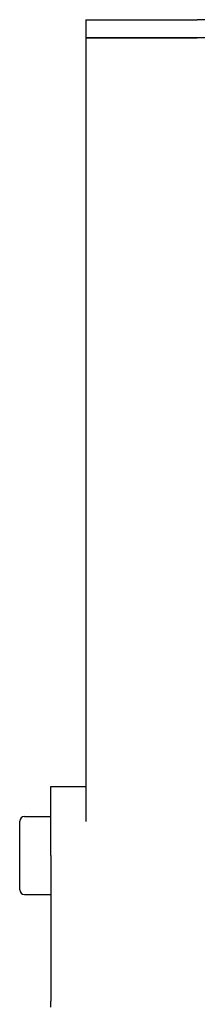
# Model space of a CAD drawing. Extents: x 1107 to 4046, y 937 to 3355.
# Tile 315 of 656: x 1246 to 1275, y 2600 to 2764. Entities that reach past the tile are written whole.
import ezdxf

# ---------------------------------------------------------------- set-up
doc = ezdxf.new("R2010")
doc.units = 0
doc.layers.add('KF_VIDA_L___C_RIGHT', color=7, linetype='CONTINUOUS')

# ---------------------------------------------------------------- blocks, each defined once
blk = doc.blocks.new('KF_VIDA_L___C_RIGHT')
at = {"layer": 'KF_VIDA_L___C_RIGHT'}
for p, q in [((-330, 1075), (-311.5, 1075)), ((-330, 1075), (-330, 1072)), ((-53.5, 1075), (-311.5, 1075)), ((-311.5, 1072), (-330, 1072)), ((-330, 1072), (-311.5, 1072)), ((-330, 1072), (-330, 941.6789)), ((-53.5, 1072), (-311.5, 1072)), ((-335.8068, 936), (-335.8068, 947.5)), ((-335.8068, 947.5), (-330, 947.5)), ((-341, 930.3), (-341, 941.7)), ((-340.2, 942.5), (-335.8068, 942.5)), ((-335.8068, 936), (-335.8068, 911.75)), ((-340.2, 929.5), (-335.8068, 929.5)), ((-335.8068, 910.75), (-335.8068, 911.75))]:
    blk.add_line(p, q, dxfattribs=at)
for centre, start, end in [((-340.2, 941.7), 90, 180), ((-340.2, 930.3), 180, 270)]:
    blk.add_arc(centre, 0.8, start, end, dxfattribs=at)

msp = doc.modelspace()

# ---------------------------------------------------------------- block references
at = {"layer": 'KF_VIDA_L___C_RIGHT'}
msp.add_blockref('KF_VIDA_L___C_RIGHT', (1586.71, 1689.21), dxfattribs=at)

doc.saveas('drawing.dxf')
